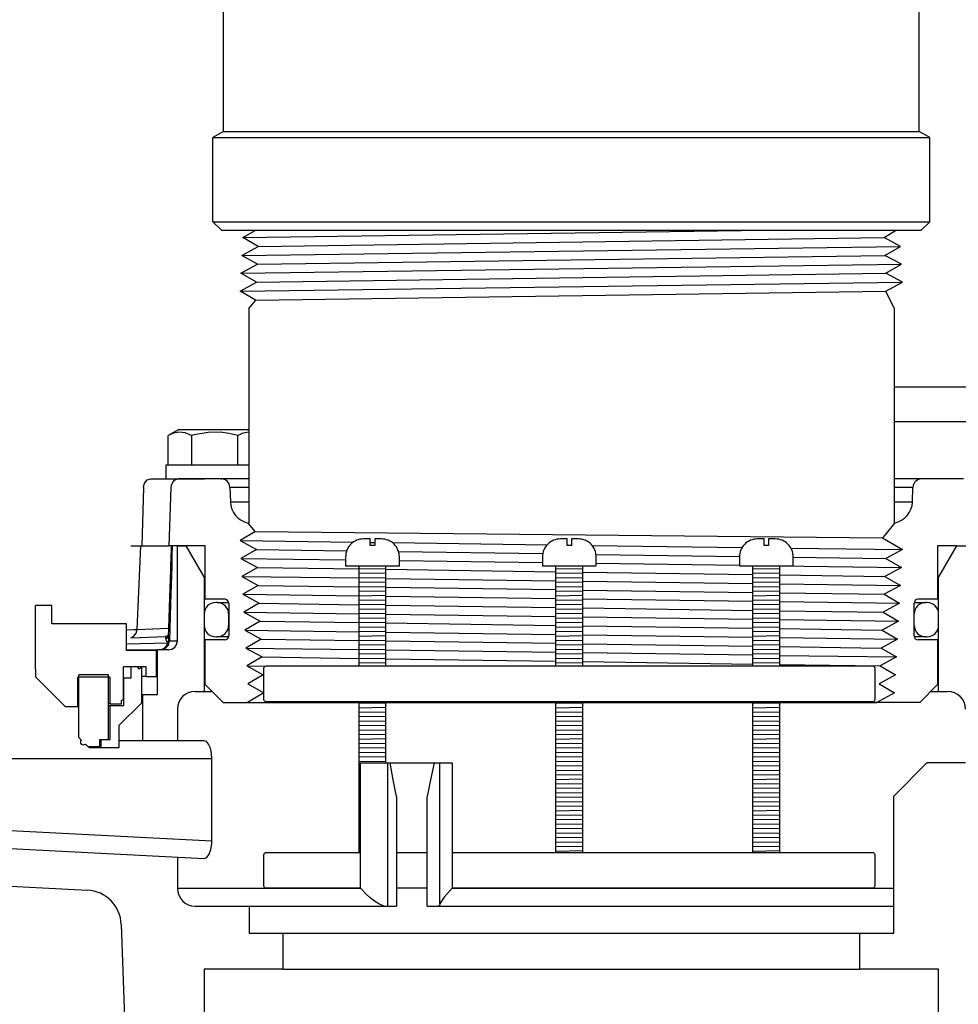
# Model space of a CAD drawing. Extents: x -169 to 2224, y 0 to 2796.
# Tile 321 of 530: x 1636.1 to 1642.65, y 969.54 to 976.41. Entities that reach past the tile are written whole.
import ezdxf

# ---------------------------------------------------------------- set-up
doc = ezdxf.new("R2010")
doc.units = 0
doc.header["$MEASUREMENT"] = 0
doc.header["$PDSIZE"] = 1
doc.layers.get('DEFPOINTS').update_dxf_attribs({"linetype": 'CONTINUOUS'})
for name, color, linetype in [('DIM', 3, 'CONTINUOUS'), ('GALV-4', 4, 'CONTINUOUS'), ('JACK-SCREW', 2, 'CONTINUOUS'), ('SPILL-BUCKET', 1, 'CONTINUOUS'), ('SWIVEL-ADAPTOR', 1, 'CONTINUOUS')]:
    doc.layers.add(name, color=color, linetype=linetype)
doc.styles.add('SIMPLEX', font='simplex')
doc.dimstyles.new('DIM64', dxfattribs={"dimscale": 64, "dimtxt": 0.09375, "dimasz": 0.09375, "dimexe": 0.0625, "dimexo": 0.0625, "dimgap": 0.046875, "dimtad": 1, "dimdec": 4, "dimzin": 3, "dimdsep": 46, "dimlunit": 4, "dimtxsty": 'SIMPLEX', "dimcen": 0, "dimclrd": 256, "dimclre": 256, "dimclrt": 256, "dimadec": 0, "dimazin": 0, "dimtfac": 1, "dimtdec": 4, "dimtmove": 0, "dimatfit": 3, "dimfxl": 1, "dimfrac": 2, "dimtolj": 1, "dimtzin": 0, "dimarcsym": 0})

# ---------------------------------------------------------------- blocks, each defined once
blk = doc.blocks.new('*D48')
at = {"layer": 'DEFPOINTS', "color": 0, "transparency": 16777216}
for p in [(2031.7725, 978.296), (1368.5472, 978.0147), (2031.7725, 700.5233)]:
    blk.add_point(p, dxfattribs=at)
at = {"layer": 'DIM', "lineweight": -2, "transparency": 16777216}
for p, q in [((2031.7725, 974.296), (2031.7725, 696.5233)), ((1368.5472, 974.0147), (1368.5472, 696.5233)), ((1374.5472, 700.5233), (2025.7725, 700.5233))]:
    blk.add_line(p, q, dxfattribs=at)
at = {"layer": 'DIM', "transparency": 16777216}
for points in [[(1374.5472, 701.5233), (1374.5472, 699.5233), (1368.5472, 700.5233)], [(2025.7725, 701.5233), (2025.7725, 699.5233), (2031.7725, 700.5233)]]:
    blk.add_solid(points, dxfattribs=at)
at = {"layer": 'DIM', "transparency": 16777216, "insert": (1700.1599, 708.0947), "char_height": 6, "attachment_point": 5, "style": 'SIMPLEX'}
blk.add_mtext('\\A1;55\'-3 1/4" (F.V. TANK SLAB)', dxfattribs=at)

msp = doc.modelspace()

# ---------------------------------------------------------------- linework, layer by layer
at = {"layer": 'GALV-4', "linetype": 'Continuous'}
for p, q in [((1637.65724, 974.88788), (1637.7434, 974.93528)), ((1637.76413, 974.82542), (1637.65724, 974.88788)), ((1642.12806, 974.88788), (1642.20907, 974.93528)), ((1642.24174, 974.82542), (1642.12806, 974.88788)), ((1637.65028, 974.76296), (1637.76413, 974.82542)), ((1642.13468, 974.76296), (1642.24174, 974.82542)), ((1637.7575, 974.7005), (1637.65028, 974.76296)), ((1642.2487, 974.7005), (1642.13468, 974.76296)), ((1637.64332, 974.63805), (1637.7575, 974.7005)), ((1642.1413, 974.63805), (1642.2487, 974.7005)), ((1637.75088, 974.57559), (1637.64332, 974.63805)), ((1642.25566, 974.57559), (1642.1413, 974.63805)), ((1637.6367, 974.51313), (1637.75088, 974.57559)), ((1642.1413, 974.51323), (1642.25566, 974.57559)), ((1637.74426, 974.45067), (1637.6367, 974.51313)), ((1642.19775, 974.39494), (1642.1413, 974.51323)), ((1637.74364, 974.45103), (1637.69775, 974.39494)), ((1637.69775, 974.39494), (1637.69775, 972.89513)), ((1637.74364, 972.83474), (1637.69423, 972.89513)), ((1642.20127, 972.89513), (1642.13282, 972.81147)), ((1637.74426, 972.8351), (1637.6367, 972.77264)), ((1637.6367, 972.77264), (1637.75088, 972.71018)), ((1642.13282, 972.81147), (1642.11614, 972.79108)), ((1642.11614, 972.79108), (1642.25566, 972.71018)), ((1637.75088, 972.71018), (1637.64332, 972.64773)), ((1642.25566, 972.71018), (1642.1413, 972.64773)), ((1637.64332, 972.64773), (1637.7575, 972.58527)), ((1642.1413, 972.64773), (1642.2487, 972.58527)), ((1637.7575, 972.58527), (1637.65028, 972.52281)), ((1642.2487, 972.58527), (1642.13468, 972.52281)), ((1637.65028, 972.52281), (1637.76413, 972.46035)), ((1642.13468, 972.52281), (1642.24174, 972.46035)), ((1637.76413, 972.46035), (1637.65724, 972.3979)), ((1642.24174, 972.46035), (1642.12806, 972.3979)), ((1637.65724, 972.3979), (1637.77075, 972.33544)), ((1637.77075, 972.33544), (1637.66419, 972.27298)), ((1637.75803, 972.34244), (1637.76714, 972.33332)), ((1642.23478, 972.33544), (1642.12144, 972.27298)), ((1642.12806, 972.3979), (1642.23478, 972.33544)), ((1637.66419, 972.27298), (1637.77737, 972.21052)), ((1642.12144, 972.27298), (1642.22783, 972.21052)), ((1637.77737, 972.21052), (1637.67115, 972.14807)), ((1642.22783, 972.21052), (1642.11482, 972.14807)), ((1637.67115, 972.14807), (1637.78399, 972.08561)), ((1642.11482, 972.14807), (1642.22087, 972.08561)), ((1637.78399, 972.08561), (1637.67811, 972.02315)), ((1642.22087, 972.08561), (1642.10819, 972.02315)), ((1637.67811, 972.02315), (1637.79062, 971.96069)), ((1642.10819, 972.02315), (1642.21391, 971.96069)), ((1637.79062, 971.96069), (1637.68506, 971.89824)), ((1642.21391, 971.96069), (1642.10157, 971.89824)), ((1637.68506, 971.89824), (1637.79724, 971.83578)), ((1642.10157, 971.89824), (1642.20695, 971.83578)), ((1637.79724, 971.83578), (1637.69202, 971.77332)), ((1642.20695, 971.83578), (1642.09495, 971.77332)), ((1637.69202, 971.77332), (1637.80386, 971.71087)), ((1642.09495, 971.77332), (1642.2, 971.71087)), ((1637.80386, 971.71087), (1637.6897, 971.64289)), ((1642.2, 971.71087), (1642.07845, 971.64289)), ((1637.6897, 971.64289), (1642.07845, 971.64289))]:
    msp.add_line(p, q, dxfattribs=at)
at = {"layer": 'GALV-4', "color": 7, "linetype": 'Continuous'}
for p, q in [((1637.65724, 974.88788), (1641.13174, 974.93528)), ((1637.76413, 974.82542), (1642.12806, 974.88788)), ((1637.65028, 974.76296), (1642.24174, 974.82542)), ((1637.7575, 974.7005), (1642.13468, 974.76296)), ((1637.64332, 974.63805), (1642.2487, 974.7005)), ((1637.75088, 974.57559), (1642.1413, 974.63805)), ((1637.63701, 974.51295), (1642.25566, 974.57559)), ((1637.74426, 974.45067), (1642.1413, 974.51323)), ((1637.74426, 972.8351), (1642.11614, 972.79108)), ((1637.6367, 972.77264), (1638.4266, 972.76196)), ((1638.54475, 972.76036), (1638.576, 972.75994)), ((1638.69919, 972.75827), (1639.77898, 972.74367)), ((1637.75088, 972.71018), (1638.38013, 972.70123)), ((1638.74234, 972.69608), (1639.74822, 972.68177)), ((1639.91806, 972.74179), (1639.94931, 972.74137)), ((1640.09209, 972.73944), (1641.13834, 972.72529)), ((1640.11999, 972.67648), (1641.11952, 972.66226)), ((1641.47835, 972.72069), (1642.25566, 972.71018)), ((1637.64332, 972.64773), (1638.37288, 972.63783)), ((1638.74788, 972.63275), (1639.74618, 972.61921)), ((1640.12118, 972.61412), (1641.11949, 972.60058)), ((1641.49449, 972.65693), (1642.1413, 972.64773)), ((1637.7575, 972.58527), (1638.46663, 972.57515)), ((1638.65413, 972.57247), (1639.83993, 972.55555)), ((1640.02743, 972.55288), (1641.21324, 972.53596)), ((1641.40045, 972.59677), (1642.2487, 972.58527)), ((1637.65028, 972.52281), (1638.46663, 972.51171)), ((1638.65413, 972.50916), (1639.83993, 972.49303)), ((1640.02743, 972.49047), (1641.21324, 972.47434)), ((1641.40074, 972.53328), (1642.13468, 972.52281)), ((1641.40074, 972.47179), (1642.24174, 972.46035)), ((1637.76413, 972.46035), (1638.46663, 972.4503)), ((1638.65413, 972.44762), (1639.83993, 972.43064)), ((1640.02743, 972.42796), (1641.21324, 972.41099)), ((1641.40074, 972.40831), (1642.12806, 972.3979)), ((1637.65724, 972.3979), (1638.46663, 972.38685)), ((1637.77075, 972.33544), (1638.46663, 972.32545)), ((1638.65413, 972.38429), (1639.83993, 972.36811)), ((1640.02743, 972.36556), (1641.21324, 972.34938)), ((1641.40074, 972.34682), (1642.23478, 972.33544)), ((1637.66419, 972.27298), (1638.46663, 972.262)), ((1638.65413, 972.32276), (1639.83993, 972.30573)), ((1640.02743, 972.30304), (1641.21324, 972.28602)), ((1641.40074, 972.28333), (1642.12144, 972.27298)), ((1637.77737, 972.21052), (1638.46663, 972.2006)), ((1638.65413, 972.25943), (1639.83993, 972.2432)), ((1638.65413, 972.1979), (1639.83993, 972.18082)), ((1640.02743, 972.24064), (1641.21324, 972.22441)), ((1641.40074, 972.22184), (1642.22783, 972.21052)), ((1637.67115, 972.14807), (1638.46663, 972.13715)), ((1638.65413, 972.13457), (1639.83993, 972.11829)), ((1640.02743, 972.17812), (1641.21324, 972.16105)), ((1641.40074, 972.15835), (1642.11482, 972.14807)), ((1637.78399, 972.08561), (1638.46663, 972.07575)), ((1638.65413, 972.07304), (1639.83993, 972.05591)), ((1640.02743, 972.11572), (1641.21324, 972.09944)), ((1641.40074, 972.09687), (1642.22087, 972.08561)), ((1637.67811, 972.02315), (1638.46663, 972.01229)), ((1638.65413, 972.00971), (1639.83993, 971.99338)), ((1640.02743, 972.05321), (1641.21324, 972.03608)), ((1640.02743, 971.9908), (1641.21324, 971.97447)), ((1641.40074, 972.03337), (1642.10819, 972.02315)), ((1637.79062, 971.96069), (1638.46663, 971.9509)), ((1638.65413, 971.94818), (1639.83993, 971.931)), ((1640.02743, 971.92829), (1641.21324, 971.91111)), ((1641.40074, 971.97189), (1642.21391, 971.96069)), ((1637.68506, 971.89824), (1637.81251, 971.89648)), ((1641.40074, 971.90839), (1642.10157, 971.89824))]:
    msp.add_line(p, q, dxfattribs=at)
at = {"layer": 'GALV-4'}
msp.add_line((1642.19775, 974.39494), (1642.19775, 972.89513), dxfattribs=at)
at = {"layer": 'JACK-SCREW'}
for p, q in [((1638.46663, 971.89812), (1638.46663, 972.59677)), ((1638.65413, 971.89812), (1638.65413, 972.59677)), ((1639.83993, 971.89812), (1639.83993, 972.59677)), ((1640.02743, 971.89812), (1640.02743, 972.59677)), ((1641.21324, 971.89812), (1641.21324, 972.59677)), ((1641.40074, 971.89812), (1641.40074, 972.59677)), ((1638.46663, 970.59677), (1638.46663, 971.64812)), ((1638.65413, 971.22117), (1638.65413, 971.64812)), ((1639.83993, 970.59677), (1639.83993, 971.64812)), ((1640.02743, 970.59677), (1640.02743, 971.64812)), ((1641.21324, 970.59677), (1641.21324, 971.64812)), ((1641.40074, 970.59677), (1641.40074, 971.64812))]:
    msp.add_line(p, q, dxfattribs=at)
for points in [[(1638.37288, 972.65927), (1638.37288, 972.59677), (1638.74788, 972.59677), (1638.74788, 972.65927, 0.4142136), (1638.62288, 972.78427), (1638.576, 972.78427), (1638.576, 972.7374), (1638.54475, 972.7374), (1638.54475, 972.78427), (1638.49788, 972.78427, 0.4142136)], [(1639.74618, 972.65927), (1639.74618, 972.59677), (1640.12118, 972.59677), (1640.12118, 972.65927, 0.4142136), (1639.99618, 972.78427), (1639.94931, 972.78427), (1639.94931, 972.7374), (1639.91806, 972.7374), (1639.91806, 972.78427), (1639.87118, 972.78427, 0.4142136)], [(1641.11949, 972.65927), (1641.11949, 972.59677), (1641.49449, 972.59677), (1641.49449, 972.65927, 0.4142136), (1641.36949, 972.78427), (1641.32261, 972.78427), (1641.32261, 972.7374), (1641.29136, 972.7374), (1641.29136, 972.78427), (1641.24449, 972.78427, 0.4142136)]]:
    msp.add_lwpolyline(points, format="xyb", close=True, dxfattribs=at)
at = {"layer": 'JACK-SCREW', "color": 2, "linetype": 'Continuous'}
msp.add_lwpolyline([(1637.80386, 971.66375), (1637.80386, 971.8825, -0.4142136), (1637.81949, 971.89812), (1642.04788, 971.89812, -0.4142136), (1642.0635, 971.8825), (1642.0635, 971.66375, -0.4142136), (1642.04788, 971.64812), (1637.81949, 971.64812, -0.4142136)], format="xyb", close=True, dxfattribs=at)
for points in [[(1638.47637, 970.34677), (1637.81949, 970.34677, -0.4142136), (1637.80386, 970.3624), (1637.80386, 970.58115, -0.4142136), (1637.81949, 970.59677), (1638.47637, 970.59677)], [(1639.11619, 970.59677), (1642.04788, 970.59677, -0.4142136), (1642.0635, 970.58115), (1642.0635, 970.3624, -0.4142136), (1642.04788, 970.34677), (1639.11619, 970.34677)]]:
    msp.add_lwpolyline(points, format="xyb", dxfattribs=at)
for points in [[(1638.72772, 970.59677), (1638.94077, 970.59677)], [(1638.94077, 970.34677), (1638.72772, 970.34677)]]:
    msp.add_lwpolyline(points, dxfattribs=at)
at = {"layer": 'SPILL-BUCKET', "color": 7, "linetype": 'Continuous'}
for p, q in [((1643.3624, 973.84272), (1642.19775, 973.84272)), ((1643.3624, 973.60161), (1642.19775, 973.60161)), ((1637.69775, 973.14404), (1637.56557, 973.14404)), ((1642.32993, 973.14404), (1642.19775, 973.14404)), ((1637.56911, 973.04273), (1637.69775, 973.04273)), ((1642.19775, 973.04272), (1642.32639, 973.04272)), ((1638.65413, 972.57602), (1638.46663, 972.57335)), ((1638.65413, 972.54477), (1638.46663, 972.5421)), ((1640.02743, 972.57602), (1639.83993, 972.57335)), ((1640.02743, 972.54477), (1639.83993, 972.5421)), ((1641.40074, 972.57602), (1641.21324, 972.57335)), ((1641.40074, 972.54477), (1641.21324, 972.5421)), ((1638.65413, 972.51351), (1638.46663, 972.51085)), ((1638.65413, 972.48226), (1638.46663, 972.47959)), ((1640.02743, 972.51351), (1639.83993, 972.51085)), ((1640.02743, 972.48226), (1639.83993, 972.47959)), ((1641.40074, 972.51351), (1641.21324, 972.51085)), ((1641.40074, 972.48226), (1641.21324, 972.47959)), ((1638.65413, 972.45101), (1638.46663, 972.44834)), ((1638.65413, 972.41975), (1638.46663, 972.41709)), ((1640.02743, 972.45101), (1639.83993, 972.44834)), ((1640.02743, 972.41975), (1639.83993, 972.41709)), ((1641.40074, 972.45101), (1641.21324, 972.44834)), ((1641.40074, 972.41975), (1641.21324, 972.41709)), ((1637.47694, 972.34116), (1637.46694, 972.34116)), ((1637.47694, 972.34116), (1637.4859, 972.34116)), ((1638.65413, 972.3885), (1638.46663, 972.38583)), ((1638.65413, 972.35725), (1638.46663, 972.35458)), ((1640.02743, 972.3885), (1639.83993, 972.38583)), ((1640.02743, 972.35725), (1639.83993, 972.35458)), ((1641.40074, 972.3885), (1641.21324, 972.38583)), ((1641.40074, 972.35725), (1641.21324, 972.35458)), ((1642.4096, 972.34116), (1642.41856, 972.34116)), ((1642.42855, 972.34116), (1642.41856, 972.34116)), ((1638.65413, 972.32599), (1638.46663, 972.32333)), ((1638.65413, 972.29474), (1638.46663, 972.29207)), ((1638.65413, 972.26349), (1638.46663, 972.26082)), ((1640.02743, 972.32599), (1639.83993, 972.32333)), ((1640.02743, 972.29474), (1639.83993, 972.29207)), ((1640.02743, 972.26349), (1639.83993, 972.26082)), ((1641.40074, 972.32599), (1641.21324, 972.32333)), ((1641.40074, 972.29474), (1641.21324, 972.29207)), ((1641.40074, 972.26349), (1641.21324, 972.26082)), ((1637.387, 972.26121), (1637.387, 972.18127)), ((1637.55688, 972.26121), (1637.55688, 972.18127)), ((1637.55713, 972.26121), (1637.55688, 972.26121)), ((1637.55788, 972.26121), (1637.55713, 972.26121)), ((1638.65413, 972.23223), (1638.46663, 972.22957)), ((1638.65413, 972.20098), (1638.46663, 972.19831)), ((1640.02743, 972.23223), (1639.83993, 972.22957)), ((1640.02743, 972.20098), (1639.83993, 972.19831)), ((1641.40074, 972.23223), (1641.21324, 972.22957)), ((1641.40074, 972.20098), (1641.21324, 972.19831)), ((1642.33837, 972.26121), (1642.33761, 972.26121)), ((1642.33861, 972.26121), (1642.33837, 972.26121)), ((1642.33861, 972.18127), (1642.33861, 972.26121)), ((1642.5085, 972.18127), (1642.5085, 972.26121)), ((1637.55688, 972.18127), (1637.55713, 972.18127)), ((1637.55713, 972.18127), (1637.55789, 972.18127)), ((1638.65413, 972.16973), (1638.46663, 972.16706)), ((1638.65413, 972.13847), (1638.46663, 972.13581)), ((1640.02743, 972.16973), (1639.83993, 972.16706)), ((1640.02743, 972.13847), (1639.83993, 972.13581)), ((1641.40074, 972.16973), (1641.21324, 972.16706)), ((1641.40074, 972.13847), (1641.21324, 972.13581)), ((1642.33762, 972.18127), (1642.33837, 972.18127)), ((1642.33837, 972.18127), (1642.33861, 972.18127)), ((1637.46694, 972.10132), (1637.47694, 972.10132)), ((1637.48588, 972.10132), (1637.47694, 972.10132)), ((1637.51265, 972.10132), (1637.48588, 972.10132)), ((1638.65413, 972.10722), (1638.46663, 972.10455)), ((1638.65413, 972.07597), (1638.46663, 972.0733)), ((1640.02743, 972.10722), (1639.83993, 972.10455)), ((1640.02743, 972.07597), (1639.83993, 972.0733)), ((1641.40074, 972.10722), (1641.21324, 972.10455)), ((1641.40074, 972.07597), (1641.21324, 972.0733)), ((1642.41856, 972.10132), (1642.42855, 972.10132)), ((1638.65413, 972.04472), (1638.46663, 972.04205)), ((1638.65413, 972.01346), (1638.46663, 972.01079)), ((1640.02743, 972.04472), (1639.83993, 972.04205)), ((1640.02743, 972.01346), (1639.83993, 972.01079)), ((1641.40074, 972.04472), (1641.21324, 972.04205)), ((1641.40074, 972.01346), (1641.21324, 972.01079)), ((1638.65413, 971.98221), (1638.46663, 971.97954)), ((1638.65413, 971.95096), (1638.46663, 971.94829)), ((1638.65413, 971.9197), (1638.46663, 971.91704)), ((1640.02743, 971.98221), (1639.83993, 971.97954)), ((1640.02743, 971.95096), (1639.83993, 971.94829)), ((1640.02743, 971.9197), (1639.83993, 971.91704)), ((1641.40074, 971.98221), (1641.21324, 971.97954)), ((1641.40074, 971.95096), (1641.21324, 971.94829)), ((1641.40074, 971.9197), (1641.21324, 971.91704)), ((1638.65413, 971.63842), (1638.46663, 971.63576)), ((1638.65413, 971.60717), (1638.46663, 971.6045)), ((1638.65413, 971.57592), (1638.46663, 971.57325)), ((1640.02743, 971.63842), (1639.83993, 971.63576)), ((1640.02743, 971.60717), (1639.83993, 971.6045)), ((1640.02743, 971.57592), (1639.83993, 971.57325)), ((1641.40074, 971.63842), (1641.21324, 971.63576)), ((1641.40074, 971.60717), (1641.21324, 971.6045)), ((1641.40074, 971.57592), (1641.21324, 971.57325)), ((1638.65413, 971.54466), (1638.46663, 971.542)), ((1638.65413, 971.51341), (1638.46663, 971.51074)), ((1640.02743, 971.54466), (1639.83993, 971.542)), ((1640.02743, 971.51341), (1639.83993, 971.51074)), ((1641.40074, 971.54466), (1641.21324, 971.542)), ((1641.40074, 971.51341), (1641.21324, 971.51074)), ((1638.65413, 971.48216), (1638.46663, 971.47949)), ((1638.65413, 971.4509), (1638.46663, 971.44824)), ((1640.02743, 971.48216), (1639.83993, 971.47949)), ((1640.02743, 971.4509), (1639.83993, 971.44824)), ((1641.40074, 971.48216), (1641.21324, 971.47949)), ((1641.40074, 971.4509), (1641.21324, 971.44824)), ((1638.65413, 971.41965), (1638.46663, 971.41698)), ((1638.65413, 971.3884), (1638.46663, 971.38573)), ((1640.02743, 971.41965), (1639.83993, 971.41698)), ((1640.02743, 971.3884), (1639.83993, 971.38573)), ((1641.40074, 971.41965), (1641.21324, 971.41698)), ((1641.40074, 971.3884), (1641.21324, 971.38573)), ((1638.65413, 971.35715), (1638.46663, 971.35448)), ((1638.65413, 971.32589), (1638.46663, 971.32322)), ((1640.02743, 971.35715), (1639.83993, 971.35448)), ((1640.02743, 971.32589), (1639.83993, 971.32322)), ((1641.40074, 971.35715), (1641.21324, 971.35448)), ((1641.40074, 971.32589), (1641.21324, 971.32322)), ((1638.65413, 971.29464), (1638.46663, 971.29197)), ((1638.65413, 971.26339), (1638.46663, 971.26072)), ((1638.65413, 971.23213), (1638.46663, 971.22947)), ((1640.02743, 971.29464), (1639.83993, 971.29197)), ((1640.02743, 971.26339), (1639.83993, 971.26072)), ((1640.02743, 971.23213), (1639.83993, 971.22947)), ((1641.40074, 971.29464), (1641.21324, 971.29197)), ((1641.40074, 971.26339), (1641.21324, 971.26072)), ((1641.40074, 971.23213), (1641.21324, 971.22947)), ((1638.47637, 971.19835), (1638.46663, 971.19821)), ((1638.47637, 971.1671), (1638.46663, 971.16696)), ((1640.02743, 971.20088), (1639.83993, 971.19821)), ((1640.02743, 971.16963), (1639.83993, 971.16696)), ((1641.40074, 971.20088), (1641.21324, 971.19821)), ((1641.40074, 971.16963), (1641.21324, 971.16696)), ((1638.47637, 971.13584), (1638.46663, 971.13571)), ((1638.47637, 971.10459), (1638.46663, 971.10445)), ((1640.02743, 971.13837), (1639.83993, 971.13571)), ((1640.02743, 971.10712), (1639.83993, 971.10445)), ((1641.40074, 971.13837), (1641.21324, 971.13571)), ((1641.40074, 971.10712), (1641.21324, 971.10445)), ((1638.47637, 971.07334), (1638.46663, 971.0732)), ((1638.47637, 971.04209), (1638.46663, 971.04195)), ((1640.02743, 971.07587), (1639.83993, 971.0732)), ((1640.02743, 971.04461), (1639.83993, 971.04195)), ((1641.40074, 971.07587), (1641.21324, 971.0732)), ((1641.40074, 971.04461), (1641.21324, 971.04195)), ((1638.47637, 971.01083), (1638.46663, 971.01069)), ((1638.47637, 970.97958), (1638.46663, 970.97944)), ((1640.02743, 971.01336), (1639.83993, 971.01069)), ((1640.02743, 970.98211), (1639.83993, 970.97944)), ((1641.40074, 971.01336), (1641.21324, 971.01069)), ((1641.40074, 970.98211), (1641.21324, 970.97944)), ((1638.47637, 970.94833), (1638.46663, 970.94819)), ((1638.47637, 970.91707), (1638.46663, 970.91693)), ((1640.02743, 970.95085), (1639.83993, 970.94819)), ((1640.02743, 970.9196), (1639.83993, 970.91693)), ((1640.02743, 970.88835), (1639.83993, 970.88568)), ((1641.40074, 970.95085), (1641.21324, 970.94819)), ((1641.40074, 970.9196), (1641.21324, 970.91693)), ((1641.40074, 970.88835), (1641.21324, 970.88568)), ((1638.47637, 970.88582), (1638.46663, 970.88568)), ((1638.47637, 970.85457), (1638.46663, 970.85443)), ((1638.47637, 970.82331), (1638.46663, 970.82317)), ((1640.02743, 970.85709), (1639.83993, 970.85443)), ((1640.02743, 970.82584), (1639.83993, 970.82317)), ((1641.40074, 970.85709), (1641.21324, 970.85443)), ((1641.40074, 970.82584), (1641.21324, 970.82317)), ((1638.47637, 970.79206), (1638.46663, 970.79192)), ((1638.47637, 970.76081), (1638.46663, 970.76067)), ((1640.02743, 970.79459), (1639.83993, 970.79192)), ((1640.02743, 970.76334), (1639.83993, 970.76067)), ((1641.40074, 970.79459), (1641.21324, 970.79192)), ((1641.40074, 970.76334), (1641.21324, 970.76067)), ((1638.47637, 970.72955), (1638.46663, 970.72941)), ((1638.47637, 970.6983), (1638.46663, 970.69816)), ((1640.02743, 970.73208), (1639.83993, 970.72941)), ((1640.02743, 970.70083), (1639.83993, 970.69816)), ((1641.40074, 970.73208), (1641.21324, 970.72941)), ((1641.40074, 970.70083), (1641.21324, 970.69816)), ((1638.47637, 970.66705), (1638.46663, 970.66691)), ((1638.47637, 970.63579), (1638.46663, 970.63566)), ((1640.02743, 970.66958), (1639.83993, 970.66691)), ((1640.02743, 970.63832), (1639.83993, 970.63566)), ((1641.40074, 970.66958), (1641.21324, 970.66691)), ((1641.40074, 970.63832), (1641.21324, 970.63566)), ((1638.47637, 970.60454), (1638.46663, 970.6044)), ((1640.02743, 970.60707), (1639.83993, 970.6044)), ((1641.40074, 970.60707), (1641.21324, 970.6044))]:
    msp.add_line(p, q, dxfattribs=at)
at = {"layer": 'SPILL-BUCKET', "linetype": 'Continuous'}
for p, q in [((1637.20998, 973.54808), (1637.13527, 973.50495)), ((1637.17289, 973.52245), (1637.13527, 973.50495)), ((1637.13527, 973.29825), (1637.13527, 973.50495)), ((1637.21063, 973.52992), (1637.17289, 973.52245)), ((1637.20998, 973.54808), (1637.69775, 973.54808)), ((1637.25504, 973.52403), (1637.21063, 973.52992)), ((1637.29754, 973.50495), (1637.25504, 973.52403)), ((1637.31452, 973.50966), (1637.29754, 973.50495)), ((1637.29754, 973.50495), (1637.29754, 973.29825)), ((1637.3316, 973.51397), (1637.31452, 973.50966)), ((1637.41551, 973.52805), (1637.3316, 973.51397)), ((1637.49835, 973.52853), (1637.41551, 973.52805)), ((1637.5611, 973.51983), (1637.49835, 973.52853)), ((1637.62207, 973.50495), (1637.5611, 973.51983)), ((1637.6597, 973.52245), (1637.62207, 973.50495)), ((1637.62207, 973.29825), (1637.62207, 973.50495)), ((1637.69744, 973.52992), (1637.6597, 973.52245)), ((1637.69775, 973.52988), (1637.69744, 973.52992)), ((1637.11854, 973.29825), (1637.11854, 973.20432)), ((1637.69775, 973.29825), (1637.11854, 973.29825)), ((1636.96254, 973.14404), (1636.96997, 973.17434)), ((1636.96997, 973.17434), (1636.98861, 973.19631)), ((1636.98861, 973.19631), (1637.01367, 973.20432)), ((1637.01367, 973.20432), (1637.28501, 973.20432)), ((1637.50315, 973.20432), (1637.21711, 973.20432)), ((1637.28501, 973.20432), (1637.33006, 973.20432)), ((1637.33006, 973.20432), (1637.363, 973.20432)), ((1637.363, 973.20432), (1637.38308, 973.20432)), ((1637.38308, 973.20432), (1637.38983, 973.20432)), ((1637.50315, 973.20432), (1637.50911, 973.20432)), ((1637.69775, 973.20432), (1637.50911, 973.20432)), ((1642.39235, 973.20432), (1642.19775, 973.20432)), ((1642.68313, 973.20432), (1642.39235, 973.20432)), ((1636.96254, 973.14404), (1636.95086, 972.73589)), ((1637.1547, 973.14404), (1637.14044, 972.73589)), ((1637.56557, 973.14404), (1637.56911, 973.04272)), ((1642.32639, 973.04272), (1642.32993, 973.14404)), ((1637.69775, 972.89513), (1637.69423, 972.89513)), ((1642.20127, 972.89513), (1642.19775, 972.89513)), ((1636.87535, 972.73589), (1636.90609, 972.73589)), ((1636.90609, 972.73589), (1636.94416, 972.73589)), ((1636.91916, 972.15341), (1636.94416, 972.73589)), ((1636.94416, 972.73589), (1637.14044, 972.73589)), ((1637.39349, 972.73589), (1637.14044, 972.73589)), ((1637.1558, 972.69919), (1637.15484, 972.67059)), ((1637.15676, 972.72778), (1637.1558, 972.69919)), ((1637.1569, 972.73184), (1637.15676, 972.72778)), ((1637.15703, 972.73589), (1637.1569, 972.73184)), ((1637.16425, 972.73589), (1637.16222, 972.66343)), ((1637.19963, 972.73589), (1637.26209, 972.73589)), ((1637.19963, 972.07374), (1637.19963, 972.73589)), ((1637.387, 972.51953), (1637.26209, 972.73589)), ((1637.39349, 972.36289), (1637.39349, 972.73589)), ((1642.63341, 972.73589), (1642.502, 972.73589)), ((1642.502, 972.73589), (1642.502, 972.36289)), ((1642.63341, 972.73589), (1642.5085, 972.51953)), ((1642.63341, 972.73589), (1643.35603, 972.73589)), ((1637.15286, 972.61184), (1637.15184, 972.58161)), ((1637.15385, 972.64122), (1637.15286, 972.61184)), ((1637.15484, 972.67059), (1637.15385, 972.64122)), ((1637.16222, 972.66343), (1637.16018, 972.59095)), ((1637.15082, 972.55137), (1637.14976, 972.52017)), ((1637.15184, 972.58161), (1637.15082, 972.55137)), ((1637.16018, 972.59095), (1637.1529, 972.33245)), ((1637.14871, 972.48896), (1637.14761, 972.45667)), ((1637.14976, 972.52017), (1637.14871, 972.48896)), ((1637.38862, 972.51953), (1637.387, 972.51953)), ((1637.387, 972.51953), (1637.387, 971.72083)), ((1637.39348, 972.51953), (1637.38862, 972.51953)), ((1642.50687, 972.51953), (1642.502, 972.51953)), ((1642.5085, 972.51953), (1642.50687, 972.51953)), ((1642.5085, 971.72083), (1642.5085, 972.51953)), ((1637.14652, 972.42437), (1637.14539, 972.39082)), ((1637.14761, 972.45667), (1637.14652, 972.42437)), ((1637.14425, 972.35726), (1637.14306, 972.32222)), ((1637.14539, 972.39082), (1637.14425, 972.35726)), ((1637.1529, 972.33245), (1637.14557, 972.07374)), ((1637.53, 972.36289), (1637.39349, 972.36289)), ((1637.4859, 972.34116), (1637.51274, 972.34116)), ((1637.51274, 972.34116), (1637.55724, 972.34116)), ((1637.55788, 972.33501), (1637.55788, 972.10797)), ((1642.33762, 972.10797), (1642.33762, 972.33501)), ((1642.33832, 972.34116), (1642.38279, 972.34116)), ((1642.502, 972.36289), (1642.3655, 972.36289)), ((1642.38279, 972.34116), (1642.4096, 972.34116)), ((1637.14187, 972.28718), (1637.14064, 972.2509)), ((1637.14306, 972.32222), (1637.14187, 972.28718)), ((1637.13941, 972.21462), (1637.13815, 972.17763)), ((1637.14064, 972.2509), (1637.13941, 972.21462)), ((1636.84487, 972.15058), (1636.89458, 972.15247)), ((1636.89458, 972.15247), (1636.91916, 972.15341)), ((1636.89719, 972.10486), (1636.9129, 972.12589)), ((1636.9129, 972.12589), (1636.91916, 972.15341)), ((1636.91916, 972.15341), (1637.13758, 972.16104)), ((1637.13689, 972.14063), (1637.13619, 972.12023)), ((1637.13815, 972.17763), (1637.13689, 972.14063)), ((1636.84487, 972.05329), (1637.13341, 972.05836)), ((1636.87535, 972.09475), (1636.89719, 972.10486)), ((1636.87535, 972.09444), (1637.11599, 972.10284)), ((1637.11618, 972.10286), (1637.11596, 972.10286)), ((1637.11749, 972.1008), (1637.11599, 972.10284)), ((1637.1164, 972.10287), (1637.11618, 972.10286)), ((1637.11771, 972.10294), (1637.1164, 972.10287)), ((1637.11943, 972.09439), (1637.11749, 972.1008)), ((1637.11902, 972.10307), (1637.11771, 972.10294)), ((1637.1203, 972.10325), (1637.11902, 972.10307)), ((1637.12028, 972.09048), (1637.11943, 972.09439)), ((1637.12116, 972.08554), (1637.12028, 972.09048)), ((1637.12158, 972.10345), (1637.1203, 972.10325)), ((1637.12116, 972.08554), (1637.12961, 972.0941)), ((1637.12404, 972.07549), (1637.12116, 972.08554)), ((1637.12281, 972.1037), (1637.12158, 972.10345)), ((1637.12165, 972.03401), (1637.13341, 972.05836)), ((1637.12401, 972.10398), (1637.12281, 972.1037)), ((1637.12517, 972.10429), (1637.12401, 972.10398)), ((1637.12944, 972.06461), (1637.12404, 972.07549)), ((1637.12629, 972.10463), (1637.12517, 972.10429)), ((1637.12736, 972.10499), (1637.12629, 972.10463)), ((1637.1284, 972.10537), (1637.12736, 972.10499)), ((1637.12937, 972.10576), (1637.1284, 972.10537)), ((1637.12888, 972.04191), (1637.13749, 972.0727)), ((1637.13031, 972.10617), (1637.12937, 972.10576)), ((1637.13341, 972.05836), (1637.12944, 972.06461)), ((1637.12961, 972.0941), (1637.13571, 972.10427)), ((1637.13119, 972.10659), (1637.13031, 972.10617)), ((1637.13203, 972.10701), (1637.13119, 972.10659)), ((1637.1325, 972.10727), (1637.13203, 972.10701)), ((1637.13297, 972.10752), (1637.1325, 972.10727)), ((1637.13341, 972.10778), (1637.13297, 972.10752)), ((1637.13383, 972.10803), (1637.13341, 972.10778)), ((1637.13341, 972.05836), (1637.13604, 972.06545)), ((1637.13425, 972.10829), (1637.13383, 972.10803)), ((1637.13465, 972.10855), (1637.13425, 972.10829)), ((1637.13583, 972.10936), (1637.13465, 972.10855)), ((1637.13619, 972.12023), (1637.1355, 972.09982)), ((1637.13562, 972.09979), (1637.13749, 972.0727)), ((1637.13604, 972.06545), (1637.13749, 972.0727)), ((1637.13749, 972.0727), (1637.14089, 972.07322)), ((1637.13756, 972.04251), (1637.14557, 972.07374)), ((1637.14089, 972.07322), (1637.14557, 972.07374)), ((1637.14557, 972.07374), (1637.1755, 972.07374)), ((1637.1755, 972.07374), (1637.19358, 972.07374)), ((1637.19358, 972.07374), (1637.19963, 972.07374)), ((1637.53, 972.08009), (1637.39349, 972.08009)), ((1637.39349, 971.7678), (1637.39349, 972.08009)), ((1637.55706, 972.10132), (1637.51265, 972.10132)), ((1642.38282, 972.10132), (1642.33838, 972.10132)), ((1642.502, 972.08009), (1642.3655, 972.08009)), ((1642.40961, 972.10132), (1642.38282, 972.10132)), ((1642.41856, 972.10132), (1642.40961, 972.10132)), ((1642.502, 972.08009), (1642.502, 971.7678)), ((1636.84487, 972.01129), (1637.05662, 972.01129)), ((1637.05662, 972.01129), (1637.06122, 972.01129)), ((1637.13717, 972.01129), (1637.06122, 972.01129)), ((1637.06122, 971.699), (1637.06122, 972.01129)), ((1637.07576, 972.01129), (1637.10633, 972.01948)), ((1637.07576, 972.01129), (1637.10113, 972.01725)), ((1637.08581, 972.01129), (1637.11569, 972.01965)), ((1637.10113, 972.01725), (1637.12165, 972.03401)), ((1637.10633, 972.01948), (1637.12888, 972.04191)), ((1637.11569, 972.01965), (1637.13756, 972.04251)), ((1637.32454, 971.72083), (1637.387, 971.72083)), ((1637.387, 971.72083), (1637.39296, 971.72083)), ((1637.39296, 971.72083), (1637.41083, 971.72083)), ((1637.39349, 971.7678), (1637.51841, 971.64289)), ((1637.41083, 971.72083), (1637.44051, 971.72083)), ((1642.37709, 971.64289), (1642.502, 971.7678)), ((1642.45504, 971.72083), (1642.48469, 971.72083)), ((1642.48469, 971.72083), (1642.50254, 971.72083)), ((1642.50254, 971.72083), (1642.5085, 971.72083)), ((1642.5085, 971.72083), (1642.57096, 971.72083)), ((1636.95081, 971.699), (1636.95754, 971.699)), ((1636.95754, 971.699), (1636.95979, 971.699)), ((1636.95979, 971.37566), (1636.95979, 971.699)), ((1636.95979, 971.699), (1637.06122, 971.699)), ((1637.19963, 971.59592), (1637.19963, 971.37566)), ((1637.51841, 971.64289), (1637.6897, 971.64289)), ((1642.37709, 971.64289), (1642.0635, 971.64289)), ((1637.38776, 971.37566), (1636.79368, 971.37566)), ((1637.40243, 971.37011), (1637.38776, 971.37566)), ((1637.41781, 971.35153), (1637.40243, 971.37011)), ((1637.42965, 971.32382), (1637.41781, 971.35153)), ((1637.43735, 971.28949), (1637.42965, 971.32382)), ((1637.44011, 971.25074), (1634.82625, 971.25074)), ((1637.44011, 971.25074), (1637.43735, 971.28949)), ((1637.44011, 970.67672), (1637.44011, 971.25074)), ((1638.47637, 970.34677), (1638.47637, 971.22117)), ((1638.47637, 971.22117), (1639.11619, 971.22117)), ((1638.66626, 971.22117), (1638.66626, 970.22186)), ((1638.7058, 971.10382), (1638.68395, 971.22117)), ((1638.99018, 971.22117), (1638.96559, 971.10325)), ((1639.03097, 970.23731), (1639.03097, 971.22117)), ((1639.11619, 971.22117), (1639.11619, 970.34677)), ((1642.19423, 970.98696), (1642.42673, 971.22117)), ((1642.42673, 971.22117), (1642.4295, 971.22117)), ((1642.4295, 971.22117), (1642.43043, 971.22117)), ((1642.69587, 971.22117), (1642.43043, 971.22117)), ((1638.72772, 970.98696), (1638.7058, 971.10382)), ((1638.96559, 971.10325), (1638.94077, 970.98696)), ((1638.72772, 970.98696), (1638.72772, 970.22186)), ((1638.94077, 970.22186), (1638.94077, 970.98696)), ((1642.19423, 970.98696), (1642.19423, 970.22186)), ((1634.82625, 970.81371), (1637.44011, 970.67672)), ((1634.94463, 970.68242), (1637.38776, 970.55438)), ((1637.42154, 970.58382), (1637.43356, 970.61815)), ((1637.43356, 970.61815), (1637.43944, 970.65746)), ((1637.43944, 970.65746), (1637.44011, 970.67672)), ((1637.19963, 970.56424), (1637.19963, 970.34677)), ((1637.38776, 970.55438), (1637.40527, 970.56138)), ((1637.40527, 970.56138), (1637.42154, 970.58382)), ((1637.19963, 970.34677), (1638.47637, 970.34677)), ((1638.47664, 970.34646), (1638.47637, 970.34677)), ((1638.51791, 970.30363), (1638.47664, 970.34646)), ((1639.11588, 970.34646), (1639.07851, 970.30586)), ((1639.11619, 970.34677), (1639.11588, 970.34646)), ((1639.11619, 970.34677), (1642.19421, 970.34677)), ((1638.54191, 970.28232), (1638.51791, 970.30363)), ((1638.56708, 970.26245), (1638.54191, 970.28232)), ((1639.06059, 970.28413), (1639.04567, 970.26381)), ((1639.07851, 970.30586), (1639.06059, 970.28413)), ((1637.32454, 970.22186), (1638.72772, 970.22186)), ((1637.69929, 970.22186), (1637.69929, 970.03449)), ((1638.6046, 970.23794), (1638.56708, 970.26245)), ((1638.63895, 970.22186), (1638.6046, 970.23794)), ((1638.94077, 970.22186), (1639.94138, 970.22186)), ((1639.01889, 970.22186), (1639.01886, 970.22186)), ((1639.02332, 970.22383), (1639.01889, 970.22186)), ((1639.02754, 970.22953), (1639.02332, 970.22383)), ((1639.02928, 970.23309), (1639.02754, 970.22953)), ((1639.03097, 970.23731), (1639.02928, 970.23309)), ((1639.04567, 970.26381), (1639.03097, 970.23731)), ((1639.94138, 970.22186), (1642.18114, 970.22186)), ((1642.18114, 970.22186), (1642.19423, 970.22186)), ((1642.19621, 970.03449), (1642.19621, 970.22186)), ((1637.93612, 970.03449), (1637.93612, 969.783)), ((1641.95937, 969.783), (1641.95937, 970.03449))]:
    msp.add_line(p, q, dxfattribs=at)
at = {"layer": 'SPILL-BUCKET', "color": 1, "linetype": 'Continuous'}
for p, q in [((1636.2103, 971.87588), (1636.2103, 972.32057)), ((1636.32523, 972.32057), (1636.2103, 972.32057)), ((1636.32523, 972.19297), (1636.32523, 972.32057)), ((1636.84487, 972.19297), (1636.32523, 972.19297)), ((1636.84487, 972.00579), (1636.84487, 972.19297)), ((1636.84487, 972.00579), (1636.84487, 972.03342)), ((1637.05348, 972.00579), (1636.84487, 972.00579)), ((1637.05348, 971.82391), (1637.05348, 972.00579)), ((1636.2103, 971.87588), (1636.2103, 971.82192)), ((1636.91907, 971.89087), (1636.82488, 971.89087)), ((1636.82488, 971.6661), (1636.82488, 971.89087)), ((1636.87685, 971.81592), (1636.87685, 971.89087)), ((1636.9508, 971.89087), (1636.87685, 971.89087)), ((1636.91907, 971.89087), (1636.93406, 971.87588)), ((1636.93406, 971.87588), (1636.94905, 971.89087)), ((1636.98103, 971.89087), (1636.94905, 971.89087)), ((1636.9508, 971.64104), (1636.9508, 971.89087)), ((1636.98103, 971.82391), (1636.98103, 971.89087)), ((1636.2103, 971.82192), (1636.41616, 971.61606)), ((1636.5046, 971.61606), (1636.5046, 971.82091)), ((1636.73095, 971.82091), (1636.5046, 971.82091)), ((1636.5126, 971.3987), (1636.5126, 971.83591)), ((1636.71995, 971.83591), (1636.5126, 971.83591)), ((1636.71995, 971.38422), (1636.71995, 971.83591)), ((1636.73095, 971.63304), (1636.73095, 971.82091)), ((1636.82488, 971.81592), (1636.82676, 971.81592)), ((1636.82676, 971.81592), (1636.82738, 971.81592)), ((1636.82738, 971.81592), (1636.87685, 971.81592)), ((1636.82738, 971.62105), (1636.82738, 971.81592)), ((1636.97344, 971.82391), (1636.95078, 971.82391)), ((1636.98103, 971.82391), (1636.97344, 971.82391)), ((1636.98103, 971.82391), (1637.05348, 971.82391)), ((1636.81089, 971.65803), (1636.82488, 971.6661)), ((1636.81089, 971.63304), (1636.81089, 971.65803)), ((1636.41616, 971.61606), (1636.5046, 971.61606)), ((1636.72819, 971.63304), (1636.71995, 971.63304)), ((1636.71996, 971.62105), (1636.7282, 971.62105)), ((1636.73095, 971.63304), (1636.72819, 971.63304)), ((1636.7282, 971.62105), (1636.73095, 971.62105)), ((1636.73095, 971.63304), (1636.81089, 971.63304)), ((1636.73095, 971.38422), (1636.73095, 971.62105)), ((1636.73095, 971.62105), (1636.82738, 971.62105)), ((1636.79366, 971.4839), (1636.9508, 971.64104)), ((1636.79366, 971.32875), (1636.79366, 971.4839)), ((1636.51135, 971.3987), (1636.51228, 971.3987)), ((1636.51228, 971.3987), (1636.5126, 971.3987)), ((1636.5126, 971.3987), (1636.52969, 971.38161)), ((1636.52845, 971.38161), (1636.52938, 971.38161)), ((1636.52938, 971.38161), (1636.52969, 971.38161)), ((1636.659, 971.33625), (1636.659, 971.38422)), ((1636.659, 971.38422), (1636.71995, 971.38422)), ((1636.66899, 971.38422), (1636.73095, 971.38422)), ((1636.66899, 971.32875), (1636.66899, 971.38422)), ((1636.55796, 971.35334), (1636.57506, 971.33625)), ((1636.57474, 971.33625), (1636.5738, 971.33625)), ((1636.57506, 971.33625), (1636.57474, 971.33625)), ((1636.57506, 971.33625), (1636.659, 971.33625)), ((1636.5813, 971.32875), (1636.62956, 971.32875)), ((1636.62956, 971.32875), (1636.65907, 971.32875)), ((1636.65907, 971.32875), (1636.66899, 971.32875)), ((1636.66899, 971.32875), (1636.79366, 971.32875)), ((1634.81317, 970.42639), (1636.57189, 970.33422)), ((1636.80849, 970.09345), (1636.9153, 967.03487)), ((1637.387, 969.783), (1637.387, 968.57539)), ((1637.93612, 969.783), (1637.387, 969.783)), ((1642.5085, 969.783), (1641.95937, 969.783)), ((1642.5085, 968.57539), (1642.5085, 969.783))]:
    msp.add_line(p, q, dxfattribs=at)
at = {"layer": 'SPILL-BUCKET'}
for p, q in [((1637.69929, 970.03449), (1642.19621, 970.03449)), ((1637.93612, 969.783), (1641.95937, 969.783))]:
    msp.add_line(p, q, dxfattribs=at)
at = {"layer": 'SPILL-BUCKET', "linetype": 'Continuous'}
for centre, radius, start, end in [((1637.21711, 973.14186), 0.06246, 90, 178), ((1637.50315, 973.14186), 0.06246, 2, 90), ((1642.39235, 973.14186), 0.06246, 90, 178), ((1637.72516, 973.04818), 0.15614, 182, 258.577269), ((1642.17034, 973.04818), 0.15614, 281.422731, 358), ((1637.53, 972.33501), 0.02788, 0, 90), ((1642.3655, 972.33501), 0.02788, 90, 180), ((1637.13717, 972.07374), 0.06246, 270, 0), ((1637.53, 972.10797), 0.02788, 270, 0), ((1642.3655, 972.10797), 0.02788, 180, 270), ((1637.32454, 971.59592), 0.12491, 90, 180), ((1642.57096, 971.59592), 0.12491, 0, 90), ((1637.32454, 970.34677), 0.12491, 180, 270)]:
    msp.add_arc(centre, radius, start, end, dxfattribs=at)
at = {"layer": 'SPILL-BUCKET', "color": 7, "linetype": 'Continuous'}
for centre, start, end in [((1637.46694, 972.26121), 90, 180), ((1637.47694, 972.26121), 0, 90), ((1642.41856, 972.26121), 90, 180), ((1642.42855, 972.26121), 0, 90), ((1637.46694, 972.18127), 180, 270), ((1637.47694, 972.18127), 270, 0), ((1642.41856, 972.18127), 180, 270), ((1642.42855, 972.18127), 270, 0)]:
    msp.add_arc(centre, 0.07995, start, end, dxfattribs=at)
at = {"layer": 'SPILL-BUCKET', "color": 1, "linetype": 'Continuous'}
for centre, radius, start, end in [((1636.54383, 971.36748), 0.01999, 135, 315), ((1636.55881, 970.08473), 0.24983, 2, 87)]:
    msp.add_arc(centre, radius, start, end, dxfattribs=at)
at = {"layer": 'SWIVEL-ADAPTOR', "linetype": 'Continuous'}
for p, q in [((1637.52147, 975.62706), (1637.52147, 976.55227)), ((1637.52147, 975.62706), (1637.52147, 976.55227)), ((1642.37403, 975.62706), (1642.37403, 976.55227)), ((1642.37403, 975.62706), (1642.37403, 976.55227)), ((1637.52147, 975.62706), (1637.44775, 975.58432)), ((1637.52147, 975.62706), (1637.44775, 975.58432)), ((1637.44775, 974.99778), (1637.44775, 975.58432)), ((1637.44775, 974.99778), (1637.44775, 975.58432)), ((1642.44775, 975.58432), (1642.37403, 975.62706)), ((1642.44775, 975.58432), (1642.37403, 975.62706)), ((1642.44775, 974.99778), (1642.44775, 975.58432)), ((1642.44775, 974.99778), (1642.44775, 975.58432)), ((1637.44775, 974.99778), (1637.51025, 974.93528)), ((1637.44775, 974.99778), (1637.51025, 974.93528)), ((1642.38525, 974.93528), (1642.44775, 974.99778)), ((1642.38525, 974.93528), (1642.44775, 974.99778)), ((1637.70416, 974.93528), (1637.51025, 974.93528)), ((1642.38525, 974.93528), (1637.51025, 974.93528))]:
    msp.add_line(p, q, dxfattribs=at)
at = {"layer": 'SWIVEL-ADAPTOR', "color": 7}
for p, q in [((1637.44775, 975.58432), (1642.44775, 975.58432)), ((1637.44775, 974.99778), (1642.44775, 974.99778))]:
    msp.add_line(p, q, dxfattribs=at)
at = {"layer": 'SWIVEL-ADAPTOR'}
msp.add_line((1637.52147, 975.62706), (1642.37403, 975.62706), dxfattribs=at)

# ---------------------------------------------------------------- dimensions: what is measured, and where the dimension line sits
at = {"layer": 'DIM'}
dim = msp.add_linear_dim(base=(2031.77254, 700.52328), p1=(1368.54722, 978.01471), p2=(2031.77254, 978.29596), angle=0, text='<> (F.V. TANK SLAB)', dimstyle='DIM64', dxfattribs=at)
dim.commit()
dim.dimension.update_dxf_attribs({"geometry": '*D48', "text_midpoint": (1700.15988, 708.09471)})

doc.saveas('drawing.dxf')
